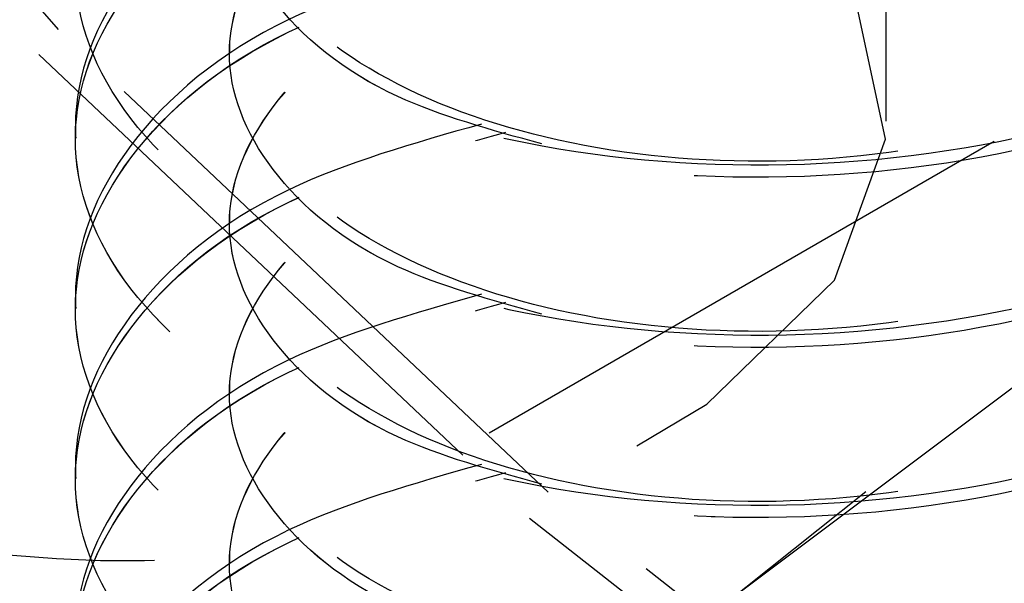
# Model space of a CAD drawing. Header units: inches. Extents: x 1907 to 2452, y -210 to -54.
# Tile 274 of 656: x 1996.5007 to 1996.6695, y -194.8659 to -194.7693. Entities that reach past the tile are written whole.
import ezdxf

# ---------------------------------------------------------------- set-up
doc = ezdxf.new("R2010")
doc.units = ezdxf.units.IN
doc.header["$LTSCALE"] = 0.5
doc.header["$MEASUREMENT"] = 0
doc.linetypes.add('HIDDEN', pattern=[0.22499999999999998, 0.15, -0.075])
doc.layers.add('SID-M-H', color=4, linetype='HIDDEN')

msp = doc.modelspace()

# ---------------------------------------------------------------- linework, layer by layer
at = {"layer": 'SID-M-H'}
for p, q in [((1996.649303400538, -194.7866859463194), (1996.649303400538, -194.468235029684)), ((1996.507374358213, -194.770988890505), (1996.435520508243, -194.6878170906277)), ((1996.431953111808, -194.691925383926), (1996.503956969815, -194.7752708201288)), ((1996.649192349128, -194.7897872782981), (1996.643898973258, -194.7652722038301)), ((1996.591347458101, -194.8502869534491), (1996.507374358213, -194.770988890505)), ((1996.536673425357, -194.7729222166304), (1996.536673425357, -194.7750486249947)), ((1996.503956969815, -194.7752708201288), (1996.588105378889, -194.8547344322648)), ((1996.510254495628, -194.7875033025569), (1996.510254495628, -194.7896297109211)), ((1996.667807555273, -194.7901947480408), (1996.560570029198, -194.8521016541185)), ((1996.640410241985, -194.8139662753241), (1996.649192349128, -194.7897872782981)), ((1996.536673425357, -194.8020843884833), (1996.536673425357, -194.8042107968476)), ((1996.610968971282, -194.8773005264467), (1996.709411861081, -194.8035127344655)), ((1996.618504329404, -194.8351890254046), (1996.640410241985, -194.8139662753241)), ((1996.510254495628, -194.8166654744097), (1996.510254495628, -194.818791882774)), ((1996.536673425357, -194.8312465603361), (1996.536673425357, -194.8333729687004)), ((1996.606517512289, -194.8423386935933), (1996.618504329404, -194.8351890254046)), ((1996.510254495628, -194.8458276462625), (1996.510254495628, -194.8479540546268)), ((1996.686818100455, -194.9251241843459), (1996.591347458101, -194.8502869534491)), ((1996.645777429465, -194.8502535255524), (1996.614163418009, -194.8754087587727)), ((1996.588105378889, -194.8547344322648), (1996.683775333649, -194.9297278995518)), ((1996.536673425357, -194.8604087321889), (1996.536673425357, -194.8625351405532))]:
    msp.add_line(p, q, dxfattribs=at)
msp.add_arc((1996.518571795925, -194.6641807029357), 0.1978420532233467, 242.5525584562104, 277.6292063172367, dxfattribs=at)
for points, knots in [([(1996.579883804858, -194.6705467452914), (1996.568231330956, -194.6738572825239), (1996.542267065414, -194.6812338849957), (1996.516930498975, -194.7028456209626), (1996.506955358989, -194.7291313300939), (1996.51677503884, -194.7557028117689), (1996.544561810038, -194.7778841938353), (1996.586174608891, -194.7921155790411), (1996.635254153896, -194.7959280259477), (1996.684335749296, -194.7884685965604), (1996.725942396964, -194.7706004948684), (1996.75375172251, -194.744741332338), (1996.763487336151, -194.7146460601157), (1996.753825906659, -194.684261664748), (1996.725645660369, -194.6592698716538), (1996.697249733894, -194.6444008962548), (1996.679298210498, -194.6418602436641), (1996.677385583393, -194.6415895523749)], [0, 0, 0, 0, 0.05843403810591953, 0.1302038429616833, 0.2019736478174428, 0.2737434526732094, 0.3455132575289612, 0.4172830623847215, 0.489052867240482, 0.5608226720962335, 0.6325924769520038, 0.7043622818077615, 0.776132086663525, 0.8479018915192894, 0.9196716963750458, 0.9914415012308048, 1, 1, 1, 1]), ([(1996.676675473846, -194.6436073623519), (1996.678827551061, -194.6439093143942), (1996.697028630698, -194.6464630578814), (1996.725655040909, -194.6613794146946), (1996.753823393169, -194.6863925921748), (1996.763488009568, -194.7167712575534), (1996.753751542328, -194.7468680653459), (1996.725942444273, -194.7727268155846), (1996.684335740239, -194.7905950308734), (1996.635254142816, -194.7980544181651), (1996.586174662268, -194.7942420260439), (1996.544561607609, -194.7800104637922), (1996.516775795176, -194.7578297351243), (1996.506952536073, -194.7312558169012), (1996.516941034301, -194.7049792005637), (1996.542030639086, -194.6835069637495), (1996.567655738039, -194.676207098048), (1996.578980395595, -194.6729810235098)], [0, 0, 0, 0, 0.009629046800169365, 0.0814371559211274, 0.1532452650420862, 0.2250533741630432, 0.2968614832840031, 0.3686695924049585, 0.4404777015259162, 0.5122858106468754, 0.584093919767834, 0.6559020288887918, 0.7277101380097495, 0.7995182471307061, 0.8713263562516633, 0.9431344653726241, 1, 1, 1, 1]), ([(1996.676675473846, -194.6436073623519), (1996.678827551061, -194.6439093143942), (1996.697028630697, -194.6464630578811), (1996.725655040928, -194.6613794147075), (1996.753823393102, -194.6863925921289), (1996.763488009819, -194.7167712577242), (1996.753751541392, -194.7468680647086), (1996.725942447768, -194.7727268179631), (1996.684335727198, -194.7905950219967), (1996.635254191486, -194.7980544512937), (1996.58617448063, -194.7942419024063), (1996.544562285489, -194.780010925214), (1996.516773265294, -194.7578280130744), (1996.506961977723, -194.7312622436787), (1996.516905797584, -194.7049552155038), (1996.542846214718, -194.6829998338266), (1996.569642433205, -194.6754348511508), (1996.582100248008, -194.6719178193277)], [0, 0, 0, 0, 0.009576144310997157, 0.08098973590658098, 0.1524033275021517, 0.223816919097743, 0.2952305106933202, 0.3666441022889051, 0.438057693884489, 0.509471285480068, 0.5808848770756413, 0.6522984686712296, 0.7237120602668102, 0.7951256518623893, 0.8665392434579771, 0.9379528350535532, 1, 1, 1, 1]), ([(1996.579883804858, -194.6997089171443), (1996.568231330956, -194.7030194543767), (1996.542267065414, -194.7103960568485), (1996.516930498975, -194.7320077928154), (1996.506955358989, -194.7582935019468), (1996.51677503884, -194.7848649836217), (1996.544561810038, -194.8070463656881), (1996.586174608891, -194.8212777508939), (1996.635254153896, -194.8250901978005), (1996.684335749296, -194.8176307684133), (1996.725942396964, -194.7997626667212), (1996.75375172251, -194.7739035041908), (1996.763487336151, -194.7438082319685), (1996.753825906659, -194.7134238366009), (1996.725645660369, -194.6884320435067), (1996.697249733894, -194.6735630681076), (1996.679298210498, -194.671022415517), (1996.677385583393, -194.6707517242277)], [0, 0, 0, 0, 0.05843403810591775, 0.1302038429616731, 0.2019736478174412, 0.2737434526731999, 0.3455132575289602, 0.4172830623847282, 0.489052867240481, 0.5608226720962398, 0.6325924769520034, 0.7043622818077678, 0.7761320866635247, 0.8479018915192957, 0.9196716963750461, 0.9914415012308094, 1, 1, 1, 1]), ([(1996.676675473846, -194.6727695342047), (1996.678827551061, -194.673071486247), (1996.697028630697, -194.6756252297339), (1996.725655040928, -194.6905415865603), (1996.753823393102, -194.7155547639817), (1996.763488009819, -194.7459334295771), (1996.753751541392, -194.7760302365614), (1996.725942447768, -194.8018889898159), (1996.684335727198, -194.8197571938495), (1996.635254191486, -194.8272166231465), (1996.58617448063, -194.8234040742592), (1996.544562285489, -194.8091730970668), (1996.516773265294, -194.7869901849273), (1996.506961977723, -194.7604244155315), (1996.516905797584, -194.7341173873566), (1996.542846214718, -194.7121620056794), (1996.569642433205, -194.7045970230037), (1996.582100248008, -194.7010799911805)], [0, 0, 0, 0, 0.009576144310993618, 0.0809897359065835, 0.1524033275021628, 0.2238169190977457, 0.2952305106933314, 0.366644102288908, 0.4380576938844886, 0.5094712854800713, 0.5808848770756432, 0.6522984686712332, 0.7237120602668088, 0.7951256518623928, 0.866539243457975, 0.9379528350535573, 1, 1, 1, 1]), ([(1996.676675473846, -194.6727695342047), (1996.678827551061, -194.673071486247), (1996.697028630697, -194.6756252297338), (1996.725655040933, -194.6905415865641), (1996.753823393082, -194.7155547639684), (1996.763488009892, -194.7459334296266), (1996.75375154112, -194.7760302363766), (1996.725942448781, -194.8018889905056), (1996.684335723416, -194.8197571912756), (1996.635254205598, -194.8272166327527), (1996.586174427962, -194.8234040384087), (1996.54456248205, -194.8091732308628), (1996.516772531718, -194.786989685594), (1996.506964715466, -194.7604262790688), (1996.516895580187, -194.7341104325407), (1996.543096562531, -194.7120057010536), (1996.57025287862, -194.7043591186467), (1996.583059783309, -194.7007529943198)], [0, 0, 0, 0, 0.009559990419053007, 0.08085311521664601, 0.1521462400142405, 0.2234393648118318, 0.2947324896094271, 0.3660256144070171, 0.4373187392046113, 0.5086118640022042, 0.5799049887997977, 0.6511981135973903, 0.7224912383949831, 0.7937843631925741, 0.8650774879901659, 0.9363706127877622, 1, 1, 1, 1]), ([(1996.674751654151, -194.6719178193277), (1996.685458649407, -194.6759424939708), (1996.707500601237, -194.6842278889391), (1996.72861508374, -194.7051208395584), (1996.736425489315, -194.7291495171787), (1996.728696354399, -194.753354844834), (1996.706778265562, -194.7741109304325), (1996.673961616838, -194.788593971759), (1996.635254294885, -194.7948602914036), (1996.596548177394, -194.7922397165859), (1996.563727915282, -194.7813995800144), (1996.541823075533, -194.7642977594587), (1996.534044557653, -194.7437040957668), (1996.542039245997, -194.7234461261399), (1996.559938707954, -194.7078804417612), (1996.577585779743, -194.7029041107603), (1996.584054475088, -194.7010799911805)], [0, 0, 0, 0, 0.06984989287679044, 0.1437964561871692, 0.2177430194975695, 0.2916895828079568, 0.3656361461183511, 0.4395827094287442, 0.5135292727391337, 0.587475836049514, 0.661422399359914, 0.7353689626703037, 0.8093155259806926, 0.8832620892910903, 0.9572086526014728, 1, 1, 1, 1]), ([(1996.579883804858, -194.7288710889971), (1996.568231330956, -194.7321816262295), (1996.542267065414, -194.7395582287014), (1996.516930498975, -194.7611699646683), (1996.506955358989, -194.7874556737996), (1996.51677503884, -194.8140271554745), (1996.544561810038, -194.836208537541), (1996.586174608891, -194.8504399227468), (1996.635254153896, -194.8542523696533), (1996.684335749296, -194.8467929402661), (1996.725942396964, -194.828924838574), (1996.75375172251, -194.8030656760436), (1996.763487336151, -194.7729704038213), (1996.753825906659, -194.7425860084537), (1996.725645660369, -194.7175942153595), (1996.697249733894, -194.7027252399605), (1996.679298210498, -194.7001845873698), (1996.677385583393, -194.6999138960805)], [0, 0, 0, 0, 0.05843403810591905, 0.130203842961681, 0.2019736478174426, 0.273743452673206, 0.3455132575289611, 0.4172830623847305, 0.4890528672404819, 0.560822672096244, 0.6325924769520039, 0.7043622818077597, 0.7761320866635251, 0.8479018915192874, 0.919671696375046, 0.9914415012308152, 0.9999999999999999, 0.9999999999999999, 0.9999999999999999, 0.9999999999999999]), ([(1996.673815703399, -194.701494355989), (1996.676934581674, -194.7019177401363), (1996.69614029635, -194.704524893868), (1996.72569015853, -194.7196406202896), (1996.753813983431, -194.7447338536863), (1996.7634905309, -194.7750910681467), (1996.753750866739, -194.8051936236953), (1996.725942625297, -194.8310508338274), (1996.684335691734, -194.8489194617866), (1996.635254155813, -194.8563787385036), (1996.586174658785, -194.8525663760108), (1996.544561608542, -194.8383348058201), (1996.516775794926, -194.8161540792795), (1996.50695253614, -194.7895801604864), (1996.516941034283, -194.7633035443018), (1996.542030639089, -194.741831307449), (1996.56765573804, -194.7345314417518), (1996.578980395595, -194.7313053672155)], [0, 0, 0, 0, 0.01386247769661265, 0.08536363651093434, 0.1568647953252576, 0.228365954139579, 0.2998671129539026, 0.3713682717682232, 0.4428694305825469, 0.5143705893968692, 0.5858717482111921, 0.6573729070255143, 0.7288740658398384, 0.8003752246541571, 0.8718763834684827, 0.9433775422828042, 1, 1, 1, 1]), ([(1996.676675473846, -194.7019317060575), (1996.678827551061, -194.7022336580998), (1996.697028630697, -194.7047874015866), (1996.725655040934, -194.7197037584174), (1996.75382339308, -194.7447169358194), (1996.763488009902, -194.7750956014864), (1996.753751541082, -194.8051924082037), (1996.725942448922, -194.8310511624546), (1996.684335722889, -194.8489193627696), (1996.635254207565, -194.8563788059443), (1996.586174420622, -194.8525662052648), (1996.544562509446, -194.8383354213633), (1996.516772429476, -194.8161517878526), (1996.506965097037, -194.7895887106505), (1996.516894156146, -194.7632716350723), (1996.543131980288, -194.7411457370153), (1996.570339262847, -194.7334876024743), (1996.583195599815, -194.7298688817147)], [0, 0, 0, 0, 0.00955770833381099, 0.08083381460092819, 0.1521099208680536, 0.2233860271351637, 0.2946621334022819, 0.3659382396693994, 0.4372143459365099, 0.508490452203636, 0.5797665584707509, 0.651042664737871, 0.7223187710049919, 0.7935948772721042, 0.8648709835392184, 0.936147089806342, 1, 1, 1, 1]), ([(1996.674751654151, -194.7010799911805), (1996.685458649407, -194.7051046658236), (1996.707500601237, -194.7133900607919), (1996.72861508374, -194.7342830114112), (1996.736425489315, -194.7583116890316), (1996.728696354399, -194.7825170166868), (1996.706778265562, -194.8032731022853), (1996.673961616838, -194.8177561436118), (1996.635254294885, -194.8240224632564), (1996.596548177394, -194.8214018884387), (1996.563727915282, -194.8105617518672), (1996.541823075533, -194.7934599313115), (1996.534044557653, -194.7728662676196), (1996.542039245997, -194.7526082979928), (1996.559938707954, -194.7370426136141), (1996.577585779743, -194.7320662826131), (1996.584054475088, -194.7302421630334)], [0, 0, 0, 0, 0.06984989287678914, 0.1437964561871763, 0.2177430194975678, 0.2916895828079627, 0.3656361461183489, 0.4395827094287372, 0.5135292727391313, 0.5874758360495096, 0.6614223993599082, 0.735368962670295, 0.809315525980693, 0.883262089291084, 0.9572086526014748, 1, 1, 1, 1]), ([(1996.590222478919, -194.7905941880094), (1996.581526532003, -194.7882091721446), (1996.561559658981, -194.7827329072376), (1996.541972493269, -194.7662738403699), (1996.534000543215, -194.7458681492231), (1996.542065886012, -194.725572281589), (1996.559673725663, -194.7101634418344), (1996.576947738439, -194.7052661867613), (1996.583059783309, -194.7035333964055)], [0, 0, 0, 0, 0.1450500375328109, 0.3330512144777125, 0.5210523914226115, 0.7090535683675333, 0.8970547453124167, 1, 1, 1, 1]), ([(1996.590222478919, -194.7905941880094), (1996.581526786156, -194.7882093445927), (1996.561560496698, -194.7827334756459), (1996.541967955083, -194.7662707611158), (1996.534017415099, -194.7458795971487), (1996.542002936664, -194.7255295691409), (1996.5607907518, -194.7095015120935), (1996.579654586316, -194.7042631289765), (1996.587288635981, -194.7021431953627)], [0, 0, 0, 0, 0.1415317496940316, 0.3249728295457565, 0.508413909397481, 0.6918549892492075, 0.8752960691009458, 1, 1, 1, 1]), ([(1996.579883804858, -194.7580332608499), (1996.568231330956, -194.7613437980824), (1996.542267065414, -194.7687204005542), (1996.516930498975, -194.7903321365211), (1996.506955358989, -194.8166178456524), (1996.51677503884, -194.8431893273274), (1996.544561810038, -194.8653707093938), (1996.586174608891, -194.8796020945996), (1996.635254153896, -194.8834145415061), (1996.684335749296, -194.8759551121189), (1996.725942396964, -194.8580870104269), (1996.75375172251, -194.8322278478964), (1996.763487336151, -194.8021325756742), (1996.753825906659, -194.7717481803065), (1996.725645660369, -194.7467563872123), (1996.697249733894, -194.7318874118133), (1996.679298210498, -194.7293467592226), (1996.677385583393, -194.7290760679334)], [0, 0, 0, 0, 0.05843403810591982, 0.1302038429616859, 0.2019736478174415, 0.2737434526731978, 0.3455132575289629, 0.4172830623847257, 0.4890528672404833, 0.560822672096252, 0.6325924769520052, 0.7043622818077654, 0.7761320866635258, 0.8479018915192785, 0.9196716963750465, 0.9914415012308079, 1, 1, 1, 1]), ([(1996.674751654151, -194.7302421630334), (1996.685458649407, -194.7342668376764), (1996.707500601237, -194.7425522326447), (1996.72861508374, -194.763445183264), (1996.736425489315, -194.7874738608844), (1996.728696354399, -194.8116791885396), (1996.706778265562, -194.8324352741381), (1996.673961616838, -194.8469183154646), (1996.635254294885, -194.8531846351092), (1996.596548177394, -194.8505640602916), (1996.563727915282, -194.83972392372), (1996.541823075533, -194.8226221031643), (1996.534044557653, -194.8020284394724), (1996.542039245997, -194.7817704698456), (1996.559938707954, -194.7662047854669), (1996.577585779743, -194.761228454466), (1996.584054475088, -194.7594043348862)], [0, 0, 0, 0, 0.06984989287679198, 0.1437964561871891, 0.2177430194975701, 0.2916895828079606, 0.3656361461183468, 0.4395827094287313, 0.5135292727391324, 0.5874758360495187, 0.6614223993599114, 0.7353689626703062, 0.8093155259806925, 0.8832620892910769, 0.9572086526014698, 1, 1, 1, 1]), ([(1996.676675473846, -194.7310938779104), (1996.678827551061, -194.7313958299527), (1996.697028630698, -194.7339495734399), (1996.725655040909, -194.7488659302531), (1996.753823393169, -194.7738791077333), (1996.763488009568, -194.8042577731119), (1996.753751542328, -194.8343545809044), (1996.725942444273, -194.8602133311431), (1996.684335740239, -194.8780815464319), (1996.635254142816, -194.8855409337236), (1996.586174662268, -194.8817285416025), (1996.544561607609, -194.8674969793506), (1996.516775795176, -194.8453162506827), (1996.506952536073, -194.8187423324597), (1996.516941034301, -194.7924657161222), (1996.542030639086, -194.770993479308), (1996.567655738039, -194.7636936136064), (1996.578980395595, -194.7604675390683)], [0, 0, 0, 0, 0.009629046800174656, 0.08143715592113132, 0.1532452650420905, 0.2250533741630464, 0.2968614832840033, 0.3686695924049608, 0.4404777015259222, 0.5122858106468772, 0.5840939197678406, 0.6559020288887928, 0.7277101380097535, 0.7995182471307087, 0.8713263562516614, 0.9431344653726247, 1, 1, 1, 1]), ([(1996.676675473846, -194.7310938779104), (1996.678827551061, -194.7313958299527), (1996.697028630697, -194.7339495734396), (1996.725655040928, -194.748865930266), (1996.753823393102, -194.7738791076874), (1996.763488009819, -194.8042577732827), (1996.753751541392, -194.834354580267), (1996.725942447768, -194.8602133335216), (1996.684335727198, -194.8780815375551), (1996.635254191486, -194.8855409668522), (1996.58617448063, -194.8817284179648), (1996.544562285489, -194.8674974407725), (1996.516773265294, -194.8453145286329), (1996.506961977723, -194.8187487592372), (1996.516905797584, -194.7924417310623), (1996.542846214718, -194.770486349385), (1996.569642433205, -194.7629213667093), (1996.582100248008, -194.7594043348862)], [0, 0, 0, 0, 0.00957614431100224, 0.08098973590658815, 0.1524033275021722, 0.2238169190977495, 0.2952305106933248, 0.3666441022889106, 0.4380576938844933, 0.5094712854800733, 0.5808848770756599, 0.6522984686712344, 0.7237120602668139, 0.7951256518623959, 0.8665392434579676, 0.9379528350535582, 1, 1, 1, 1]), ([(1996.590222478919, -194.8197563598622), (1996.581526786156, -194.8173715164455), (1996.561560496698, -194.8118956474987), (1996.541967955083, -194.7954329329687), (1996.534017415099, -194.7750417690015), (1996.542002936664, -194.7546917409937), (1996.5607907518, -194.7386636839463), (1996.579654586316, -194.7334253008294), (1996.587288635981, -194.7313053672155)], [0, 0, 0, 0, 0.1415317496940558, 0.3249728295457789, 0.5084139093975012, 0.6918549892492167, 0.8752960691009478, 1, 1, 1, 1]), ([(1996.590222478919, -194.8197563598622), (1996.581526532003, -194.8173713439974), (1996.561559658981, -194.8118950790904), (1996.541972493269, -194.7954360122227), (1996.534000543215, -194.775030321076), (1996.542065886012, -194.7547344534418), (1996.559673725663, -194.7393256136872), (1996.576947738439, -194.7344283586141), (1996.583059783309, -194.7326955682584)], [0, 0, 0, 0, 0.1450500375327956, 0.3330512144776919, 0.5210523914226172, 0.709053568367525, 0.8970547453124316, 1, 1, 1, 1]), ([(1996.579883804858, -194.7871954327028), (1996.568231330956, -194.7905059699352), (1996.542267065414, -194.797882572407), (1996.516930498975, -194.8194943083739), (1996.506955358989, -194.8457800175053), (1996.51677503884, -194.8723514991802), (1996.544561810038, -194.8945328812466), (1996.586174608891, -194.9087642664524), (1996.635254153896, -194.912576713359), (1996.684335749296, -194.9051172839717), (1996.725942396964, -194.8872491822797), (1996.75375172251, -194.8613900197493), (1996.763487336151, -194.831294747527), (1996.753825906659, -194.8009103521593), (1996.725645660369, -194.7759185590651), (1996.697249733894, -194.7610495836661), (1996.679298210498, -194.7585089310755), (1996.677385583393, -194.7582382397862)], [0, 0, 0, 0, 0.05843403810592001, 0.1302038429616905, 0.2019736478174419, 0.2737434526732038, 0.3455132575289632, 0.4172830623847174, 0.489052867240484, 0.5608226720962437, 0.6325924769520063, 0.7043622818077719, 0.7761320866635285, 0.8479018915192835, 0.9196716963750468, 0.9914415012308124, 1, 1, 1, 1]), ([(1996.676675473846, -194.7602560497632), (1996.678827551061, -194.7605580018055), (1996.697028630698, -194.7631117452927), (1996.725655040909, -194.7780281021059), (1996.753823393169, -194.8030412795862), (1996.763488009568, -194.8334199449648), (1996.753751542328, -194.8635167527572), (1996.725942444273, -194.8893755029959), (1996.684335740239, -194.9072437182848), (1996.635254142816, -194.9147031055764), (1996.586174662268, -194.9108907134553), (1996.544561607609, -194.8966591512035), (1996.516775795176, -194.8744784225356), (1996.506952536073, -194.8479045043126), (1996.516941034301, -194.821627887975), (1996.542030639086, -194.8001556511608), (1996.567655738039, -194.7928557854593), (1996.578980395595, -194.7896297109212)], [0, 0, 0, 0, 0.009629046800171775, 0.08143715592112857, 0.1532452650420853, 0.2250533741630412, 0.296861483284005, 0.3686695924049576, 0.4404777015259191, 0.5122858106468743, 0.5840939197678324, 0.6559020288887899, 0.7277101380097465, 0.7995182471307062, 0.8713263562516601, 0.9431344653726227, 1, 1, 1, 1]), ([(1996.676675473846, -194.7602560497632), (1996.678827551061, -194.7605580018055), (1996.697028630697, -194.7631117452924), (1996.725655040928, -194.7780281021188), (1996.753823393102, -194.8030412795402), (1996.763488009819, -194.8334199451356), (1996.753751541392, -194.8635167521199), (1996.725942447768, -194.8893755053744), (1996.684335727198, -194.907243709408), (1996.635254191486, -194.914703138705), (1996.58617448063, -194.9108905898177), (1996.544562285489, -194.8966596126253), (1996.516773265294, -194.8744767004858), (1996.506961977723, -194.84791093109), (1996.516905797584, -194.8216039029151), (1996.542846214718, -194.7996485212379), (1996.569642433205, -194.7920835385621), (1996.582100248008, -194.788566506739)], [0, 0, 0, 0, 0.009576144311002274, 0.08098973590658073, 0.1524033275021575, 0.2238169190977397, 0.2952305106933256, 0.3666441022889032, 0.4380576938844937, 0.5094712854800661, 0.5808848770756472, 0.6522984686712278, 0.7237120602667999, 0.7951256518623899, 0.8665392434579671, 0.9379528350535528, 1, 1, 1, 1]), ([(1996.674751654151, -194.7594043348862), (1996.685458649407, -194.7634290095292), (1996.707500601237, -194.7717144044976), (1996.72861508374, -194.7926073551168), (1996.736425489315, -194.8166360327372), (1996.728696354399, -194.8408413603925), (1996.706778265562, -194.861597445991), (1996.673961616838, -194.8760804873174), (1996.635254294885, -194.882346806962), (1996.596548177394, -194.8797262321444), (1996.563727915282, -194.8688860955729), (1996.541823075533, -194.8517842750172), (1996.534044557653, -194.8311906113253), (1996.542039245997, -194.8109326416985), (1996.559938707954, -194.7953669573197), (1996.577585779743, -194.7903906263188), (1996.584054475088, -194.788566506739)], [0, 0, 0, 0, 0.069849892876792, 0.1437964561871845, 0.21774301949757, 0.2916895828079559, 0.3656361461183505, 0.439582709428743, 0.5135292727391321, 0.5874758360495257, 0.6614223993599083, 0.7353689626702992, 0.8093155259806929, 0.8832620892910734, 0.957208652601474, 0.9999999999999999, 0.9999999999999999, 0.9999999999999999, 0.9999999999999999]), ([(1996.590222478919, -194.848918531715), (1996.581526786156, -194.8465336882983), (1996.561560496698, -194.8410578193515), (1996.541967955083, -194.8245951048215), (1996.534017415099, -194.8042039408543), (1996.542002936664, -194.7838539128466), (1996.5607907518, -194.7678258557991), (1996.579654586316, -194.7625874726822), (1996.587288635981, -194.7604675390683)], [0, 0, 0, 0, 0.141531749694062, 0.3249728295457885, 0.5084139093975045, 0.6918549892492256, 0.8752960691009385, 1, 1, 1, 1]), ([(1996.590222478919, -194.848918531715), (1996.581526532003, -194.8465335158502), (1996.561559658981, -194.8410572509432), (1996.541972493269, -194.8245981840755), (1996.534000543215, -194.8041924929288), (1996.542065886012, -194.7838966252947), (1996.559673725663, -194.7684877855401), (1996.576947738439, -194.763590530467), (1996.583059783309, -194.7618577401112)], [0, 0, 0, 0, 0.1450500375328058, 0.3330512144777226, 0.5210523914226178, 0.7090535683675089, 0.8970547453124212, 1, 1, 1, 1]), ([(1996.579883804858, -194.8163576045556), (1996.568231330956, -194.819668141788), (1996.542267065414, -194.8270447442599), (1996.516930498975, -194.8486564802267), (1996.506955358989, -194.8749421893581), (1996.51677503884, -194.901513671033), (1996.544561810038, -194.9236950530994), (1996.586174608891, -194.9379264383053), (1996.635254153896, -194.9417388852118), (1996.684335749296, -194.9342794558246), (1996.725942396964, -194.9164113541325), (1996.75375172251, -194.8905521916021), (1996.763487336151, -194.8604569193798), (1996.753825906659, -194.8300725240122), (1996.725645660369, -194.805080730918), (1996.697249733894, -194.790211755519), (1996.679298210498, -194.7876711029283), (1996.677385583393, -194.7874004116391)], [0, 0, 0, 0, 0.05843403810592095, 0.1302038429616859, 0.2019736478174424, 0.2737434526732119, 0.3455132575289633, 0.4172830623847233, 0.4890528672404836, 0.5608226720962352, 0.6325924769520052, 0.704362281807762, 0.7761320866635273, 0.8479018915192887, 0.9196716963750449, 0.9914415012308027, 1, 1, 1, 1]), ([(1996.676675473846, -194.789418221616), (1996.678827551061, -194.7897201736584), (1996.697028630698, -194.7922739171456), (1996.725655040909, -194.8071902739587), (1996.753823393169, -194.832203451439), (1996.763488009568, -194.8625821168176), (1996.753751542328, -194.89267892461), (1996.725942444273, -194.9185376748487), (1996.684335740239, -194.9364058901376), (1996.635254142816, -194.9438652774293), (1996.586174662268, -194.9400528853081), (1996.544561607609, -194.9258213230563), (1996.516775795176, -194.9036405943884), (1996.506952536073, -194.8770666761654), (1996.516941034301, -194.8507900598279), (1996.542030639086, -194.8293178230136), (1996.567655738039, -194.8220179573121), (1996.578980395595, -194.818791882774)], [0, 0, 0, 0, 0.00962904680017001, 0.08143715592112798, 0.1532452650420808, 0.2250533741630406, 0.2968614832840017, 0.3686695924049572, 0.4404777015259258, 0.5122858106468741, 0.5840939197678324, 0.65590202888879, 0.7277101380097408, 0.7995182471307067, 0.8713263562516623, 0.9431344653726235, 1, 1, 1, 1]), ([(1996.676675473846, -194.789418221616), (1996.678827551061, -194.7897201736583), (1996.697028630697, -194.7922739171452), (1996.725655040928, -194.8071902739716), (1996.753823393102, -194.832203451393), (1996.763488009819, -194.8625821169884), (1996.753751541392, -194.8926789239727), (1996.725942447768, -194.9185376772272), (1996.684335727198, -194.9364058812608), (1996.635254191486, -194.9438653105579), (1996.58617448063, -194.9400527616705), (1996.544562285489, -194.9258217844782), (1996.516773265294, -194.9036388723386), (1996.506961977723, -194.8770731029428), (1996.516905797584, -194.8507660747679), (1996.542846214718, -194.8288106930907), (1996.569642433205, -194.821245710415), (1996.582100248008, -194.8177286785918)], [0, 0, 0, 0, 0.009576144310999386, 0.08098973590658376, 0.1524033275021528, 0.2238169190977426, 0.2952305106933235, 0.366644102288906, 0.4380576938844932, 0.5094712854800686, 0.5808848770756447, 0.6522984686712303, 0.7237120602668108, 0.7951256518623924, 0.8665392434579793, 0.9379528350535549, 1, 1, 1, 1]), ([(1996.674751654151, -194.788566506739), (1996.685458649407, -194.7925911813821), (1996.707500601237, -194.8008765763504), (1996.72861508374, -194.8217695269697), (1996.736425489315, -194.84579820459), (1996.728696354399, -194.8700035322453), (1996.706778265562, -194.8907596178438), (1996.673961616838, -194.9052426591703), (1996.635254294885, -194.9115089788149), (1996.596548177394, -194.9088884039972), (1996.563727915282, -194.8980482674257), (1996.541823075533, -194.88094644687), (1996.534044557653, -194.8603527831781), (1996.542039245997, -194.8400948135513), (1996.559938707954, -194.8245291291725), (1996.577585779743, -194.8195527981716), (1996.584054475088, -194.8177286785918)], [0, 0, 0, 0, 0.06984989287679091, 0.1437964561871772, 0.217743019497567, 0.2916895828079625, 0.3656361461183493, 0.4395827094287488, 0.5135292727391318, 0.5874758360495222, 0.6614223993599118, 0.7353689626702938, 0.8093155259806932, 0.8832620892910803, 0.9572086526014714, 1, 1, 1, 1]), ([(1996.590222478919, -194.8780807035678), (1996.581526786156, -194.8756958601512), (1996.561560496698, -194.8702199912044), (1996.541967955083, -194.8537572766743), (1996.534017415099, -194.8333661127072), (1996.542002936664, -194.8130160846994), (1996.5607907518, -194.796988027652), (1996.579654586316, -194.791749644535), (1996.587288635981, -194.7896297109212)], [0, 0, 0, 0, 0.1415317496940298, 0.3249728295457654, 0.508413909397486, 0.6918549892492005, 0.8752960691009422, 1, 1, 1, 1]), ([(1996.590222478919, -194.8780807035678), (1996.581526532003, -194.8756956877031), (1996.561559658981, -194.8702194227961), (1996.541972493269, -194.8537603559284), (1996.534000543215, -194.8333546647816), (1996.542065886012, -194.8130587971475), (1996.559673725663, -194.7976499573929), (1996.576947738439, -194.7927527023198), (1996.583059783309, -194.791019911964)], [0, 0, 0, 0, 0.1450500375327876, 0.3330512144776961, 0.521052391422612, 0.7090535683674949, 0.8970547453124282, 1, 1, 1, 1]), ([(1996.579883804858, -194.8455197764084), (1996.568231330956, -194.8488303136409), (1996.542267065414, -194.8562069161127), (1996.516930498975, -194.8778186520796), (1996.506955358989, -194.9041043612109), (1996.51677503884, -194.9306758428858), (1996.544561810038, -194.9528572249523), (1996.586174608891, -194.9670886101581), (1996.635254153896, -194.9709010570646), (1996.684335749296, -194.9634416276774), (1996.725942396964, -194.9455735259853), (1996.75375172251, -194.9197143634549), (1996.763487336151, -194.8896190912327), (1996.753825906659, -194.859234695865), (1996.725645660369, -194.8342429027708), (1996.697249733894, -194.8193739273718), (1996.679298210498, -194.8168332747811), (1996.677385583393, -194.8165625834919)], [0, 0, 0, 0, 0.05843403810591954, 0.1302038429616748, 0.2019736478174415, 0.2737434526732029, 0.3455132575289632, 0.4172830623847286, 0.4890528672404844, 0.5608226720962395, 0.6325924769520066, 0.7043622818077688, 0.7761320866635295, 0.8479018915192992, 0.9196716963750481, 0.9914415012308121, 1, 1, 1, 1]), ([(1996.674751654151, -194.8177286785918), (1996.685458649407, -194.8217533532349), (1996.707500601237, -194.8300387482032), (1996.72861508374, -194.8509316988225), (1996.736425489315, -194.8749603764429), (1996.728696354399, -194.8991657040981), (1996.706778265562, -194.9199217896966), (1996.673961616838, -194.9344048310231), (1996.635254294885, -194.9406711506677), (1996.596548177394, -194.93805057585), (1996.563727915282, -194.9272104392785), (1996.541823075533, -194.9101086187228), (1996.534044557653, -194.8895149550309), (1996.542039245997, -194.8692569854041), (1996.559938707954, -194.8536913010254), (1996.577585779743, -194.8487149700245), (1996.584054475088, -194.8468908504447)], [0, 0, 0, 0, 0.06984989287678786, 0.1437964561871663, 0.2177430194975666, 0.2916895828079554, 0.3656361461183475, 0.4395827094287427, 0.51352927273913, 0.5874758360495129, 0.6614223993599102, 0.7353689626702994, 0.8093155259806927, 0.8832620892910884, 0.9572086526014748, 1, 1, 1, 1]), ([(1996.676675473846, -194.8185803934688), (1996.678827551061, -194.8188823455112), (1996.697028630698, -194.8214360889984), (1996.725655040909, -194.8363524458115), (1996.753823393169, -194.8613656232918), (1996.763488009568, -194.8917442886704), (1996.753751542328, -194.9218410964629), (1996.725942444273, -194.9476998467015), (1996.684335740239, -194.9655680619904), (1996.635254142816, -194.9730274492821), (1996.586174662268, -194.9692150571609), (1996.544561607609, -194.9549834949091), (1996.516775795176, -194.9328027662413), (1996.506952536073, -194.9062288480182), (1996.516941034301, -194.8799522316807), (1996.542030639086, -194.8584799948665), (1996.567655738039, -194.851180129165), (1996.578980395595, -194.8479540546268)], [0, 0, 0, 0, 0.009629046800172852, 0.0814371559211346, 0.1532452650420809, 0.2250533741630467, 0.2968614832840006, 0.3686695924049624, 0.440477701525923, 0.5122858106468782, 0.5840939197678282, 0.6559020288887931, 0.7277101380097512, 0.7995182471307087, 0.8713263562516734, 0.9431344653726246, 1, 1, 1, 1]), ([(1996.676675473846, -194.8185803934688), (1996.678827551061, -194.8188823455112), (1996.697028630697, -194.821436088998), (1996.725655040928, -194.8363524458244), (1996.753823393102, -194.8613656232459), (1996.763488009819, -194.8917442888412), (1996.753751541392, -194.9218410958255), (1996.725942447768, -194.9476998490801), (1996.684335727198, -194.9655680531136), (1996.635254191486, -194.9730274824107), (1996.58617448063, -194.9692149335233), (1996.544562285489, -194.954983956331), (1996.516773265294, -194.9328010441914), (1996.506961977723, -194.9062352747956), (1996.516905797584, -194.8799282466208), (1996.542846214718, -194.8579728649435), (1996.569642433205, -194.8504078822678), (1996.582100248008, -194.8468908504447)], [0, 0, 0, 0, 0.009576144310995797, 0.08098973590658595, 0.152403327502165, 0.2238169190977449, 0.2952305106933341, 0.3666441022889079, 0.43805769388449, 0.5094712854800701, 0.5808848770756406, 0.6522984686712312, 0.7237120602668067, 0.795125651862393, 0.8665392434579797, 0.937952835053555, 1, 1, 1, 1]), ([(1996.590222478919, -194.9072428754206), (1996.581526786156, -194.904858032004), (1996.561560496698, -194.8993821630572), (1996.541967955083, -194.8829194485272), (1996.534017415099, -194.86252828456), (1996.542002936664, -194.8421782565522), (1996.5607907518, -194.8261501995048), (1996.579654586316, -194.8209118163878), (1996.587288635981, -194.818791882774)], [0, 0, 0, 0, 0.1415317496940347, 0.3249728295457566, 0.5084139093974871, 0.6918549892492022, 0.875296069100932, 1, 1, 1, 1]), ([(1996.590222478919, -194.9072428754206), (1996.581526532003, -194.9048578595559), (1996.561559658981, -194.8993815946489), (1996.541972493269, -194.8829225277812), (1996.534000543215, -194.8625168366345), (1996.542065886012, -194.8422209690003), (1996.559673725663, -194.8268121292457), (1996.576947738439, -194.8219148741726), (1996.583059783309, -194.8201820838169)], [0, 0, 0, 0, 0.1450500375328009, 0.3330512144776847, 0.5210523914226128, 0.7090535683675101, 0.8970547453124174, 1, 1, 1, 1]), ([(1996.579883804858, -194.8746819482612), (1996.568231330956, -194.8779924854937), (1996.542267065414, -194.8853690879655), (1996.516930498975, -194.9069808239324), (1996.506955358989, -194.9332665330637), (1996.51677503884, -194.9598380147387), (1996.544561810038, -194.9820193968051), (1996.586174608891, -194.9962507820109), (1996.635254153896, -195.0000632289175), (1996.684335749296, -194.9926037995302), (1996.725942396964, -194.9747356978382), (1996.75375172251, -194.9488765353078), (1996.763487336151, -194.9187812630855), (1996.753825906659, -194.8883968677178), (1996.725645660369, -194.8634050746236), (1996.697249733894, -194.8485360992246), (1996.679298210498, -194.8459954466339), (1996.677385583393, -194.8457247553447)], [0, 0, 0, 0, 0.05843403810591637, 0.130203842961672, 0.2019736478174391, 0.2737434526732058, 0.3455132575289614, 0.4172830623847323, 0.4890528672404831, 0.5608226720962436, 0.6325924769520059, 0.7043622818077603, 0.776132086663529, 0.8479018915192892, 0.9196716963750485, 0.9914415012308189, 1, 1, 1, 1]), ([(1996.674751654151, -194.8468908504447), (1996.685458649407, -194.8509155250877), (1996.707500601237, -194.8592009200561), (1996.72861508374, -194.8800938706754), (1996.736425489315, -194.9041225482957), (1996.728696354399, -194.9283278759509), (1996.706778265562, -194.9490839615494), (1996.673961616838, -194.9635670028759), (1996.635254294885, -194.9698333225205), (1996.596548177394, -194.9672127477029), (1996.563727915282, -194.9563726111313), (1996.541823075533, -194.9392707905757), (1996.534044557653, -194.9186771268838), (1996.542039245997, -194.8984191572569), (1996.559938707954, -194.8828534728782), (1996.577585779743, -194.8778771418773), (1996.584054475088, -194.8760530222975)], [0, 0, 0, 0, 0.06984989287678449, 0.1437964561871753, 0.2177430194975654, 0.2916895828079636, 0.3656361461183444, 0.4395827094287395, 0.5135292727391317, 0.5874758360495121, 0.6614223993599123, 0.7353689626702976, 0.8093155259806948, 0.8832620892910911, 0.9572086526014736, 1, 1, 1, 1]), ([(1996.676675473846, -194.8477425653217), (1996.678827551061, -194.848044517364), (1996.697028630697, -194.8505982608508), (1996.725655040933, -194.865514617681), (1996.753823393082, -194.8905277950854), (1996.763488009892, -194.9209064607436), (1996.75375154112, -194.9510032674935), (1996.725942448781, -194.9768620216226), (1996.684335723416, -194.9947302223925), (1996.635254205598, -195.0021896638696), (1996.586174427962, -194.9983770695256), (1996.54456248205, -194.9841462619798), (1996.516772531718, -194.9619627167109), (1996.506964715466, -194.9353993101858), (1996.516895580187, -194.9090834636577), (1996.543096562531, -194.8869787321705), (1996.57025287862, -194.8793321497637), (1996.583059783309, -194.8757260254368)], [0, 0, 0, 0, 0.009559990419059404, 0.08085311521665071, 0.152146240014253, 0.2234393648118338, 0.2947324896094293, 0.3660256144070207, 0.4373187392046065, 0.5086118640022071, 0.5799049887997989, 0.651198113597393, 0.7224912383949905, 0.7937843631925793, 0.8650774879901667, 0.9363706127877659, 1, 1, 1, 1]), ([(1996.590222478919, -194.9364050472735), (1996.581526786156, -194.9340202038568), (1996.561560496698, -194.92854433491), (1996.541967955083, -194.91208162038), (1996.534017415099, -194.8916904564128), (1996.542002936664, -194.8713404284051), (1996.5607907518, -194.8553123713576), (1996.579654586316, -194.8500739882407), (1996.587288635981, -194.8479540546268)], [0, 0, 0, 0, 0.1415317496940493, 0.3249728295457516, 0.5084139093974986, 0.6918549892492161, 0.8752960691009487, 1, 1, 1, 1]), ([(1996.590222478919, -194.9364050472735), (1996.581526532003, -194.9340200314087), (1996.561559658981, -194.9285437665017), (1996.541972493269, -194.912084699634), (1996.534000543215, -194.8916790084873), (1996.542065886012, -194.8713831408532), (1996.559673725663, -194.8559743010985), (1996.576947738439, -194.8510770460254), (1996.583059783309, -194.8493442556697)], [0, 0, 0, 0, 0.1450500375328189, 0.3330512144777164, 0.5210523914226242, 0.7090535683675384, 0.8970547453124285, 1, 1, 1, 1])]:
    msp.add_open_spline(points, degree=3, knots=knots, dxfattribs=at)

doc.saveas('drawing.dxf')
